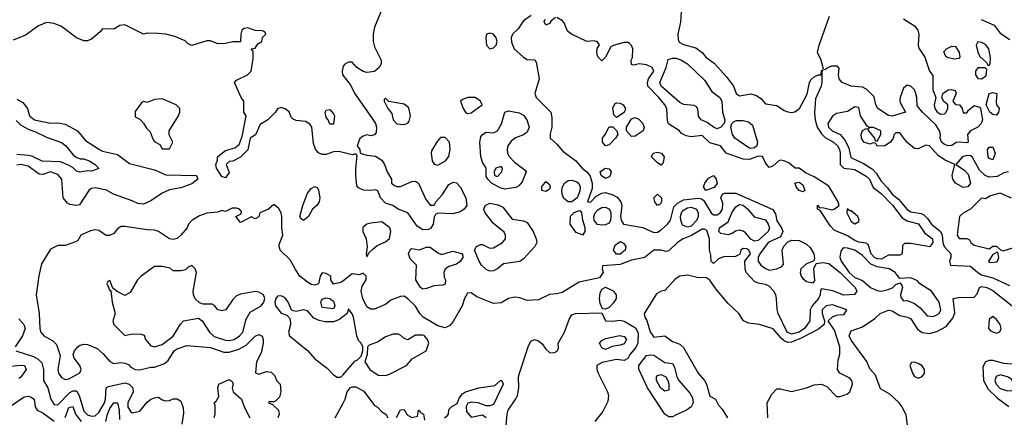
# Model space of a CAD drawing. Header units: inches. Extents: x 2380053 to 2584298, y 380219 to 546618.
# Tile 745 of 788: x 2558265 to 2563552, y 471413 to 473547. Entities that reach past the tile are written whole.
import ezdxf

# ---------------------------------------------------------------- set-up
doc = ezdxf.new("R2010")
doc.units = ezdxf.units.IN
doc.header["$MEASUREMENT"] = 0
doc.layers.add('C5457', color=7, linetype='Continuous')
doc.layers.add('C5467', color=7, linetype='Continuous')

msp = doc.modelspace()

# ---------------------------------------------------------------- linework, layer by layer
at = {"layer": 'C5457', "color": 2}
for points, elevation in [([(2560000, 472833.9), (2559978.9, 472838.9), (2559950, 472837), (2559910, 472822.7), (2559890, 472822.7), (2559870, 472832.3), (2559852.7, 472852.7), (2559842.2, 472882.3), (2559833.3, 472970), (2559824.7, 472984.7), (2559801.2, 473001.2), (2559750, 473005.2), (2559732.9, 473012.9), (2559723.7, 473023.7), (2559712.1, 473052.1), (2559690, 473068.7), (2559670, 473075.3), (2559650, 473068), (2559638, 473050), (2559598, 473010), (2559556, 472984), (2559530.6, 472929.4), (2559502, 472910), (2559490, 472848.7), (2559450, 472809), (2559410, 472788), (2559390, 472786), (2559374, 472770), (2559390, 472726), (2559370, 472698), (2559350, 472706), (2559322, 472750), (2559318, 472770), (2559327.3, 472792.7), (2559328, 472810), (2559370, 472844.7), (2559420.2, 472859.8), (2559444, 472876), (2559460.4, 472919.6), (2559482, 473030), (2559468.7, 473050), (2559469, 473110), (2559455.3, 473130), (2559418, 473210), (2559430, 473222), (2559488.8, 473251.1), (2559508.8, 473271.1), (2559519, 473339), (2559518, 473378), (2559508, 473390), (2559530, 473394), (2559543.1, 473416.9), (2559566, 473430), (2559568.4, 473451.6), (2559586, 473470), (2559582, 473482), (2559567.3, 473487.3), (2559530, 473488.7), (2559490, 473504), (2559470, 473499), (2559458, 473490), (2559452, 473470), (2559451.6, 473428.4), (2559410, 473428.7), (2559370, 473419), (2559330, 473417.2), (2559290, 473433.2), (2559270, 473434), (2559190, 473408.7), (2559170, 473418), (2559152.9, 473432.9), (2559097.5, 473457.5), (2559050, 473469.2), (2559006.4, 473473.6), (2558950, 473474), (2558930, 473468.7), (2558830, 473519), (2558803.5, 473516.5), (2558770, 473495.3), (2558710, 473498), (2558698, 473482), (2558650, 473442), (2558630, 473434), (2558610, 473434), (2558569.5, 473449.5), (2558489.6, 473509.6), (2558450, 473527), (2558410, 473532), (2558365.5, 473514.5), (2558296.1, 473463.9), (2558230, 473437.2)], 26), ([(2560000, 473288.7), (2559996, 473270), (2559998.8, 473250), (2560000, 473248.5)], 26), ([(2558250, 473121), (2558282.5, 473102.5), (2558306.8, 473070), (2558318, 473030), (2558344.7, 473010), (2558430, 472990.7), (2558470, 472993.4), (2558510, 472986.8), (2558576, 472950), (2558619, 472899), (2558694, 472850), (2558710, 472841.3), (2558790, 472823.8), (2558855.1, 472775.1), (2558990, 472740.3), (2559050, 472714.9), (2559210.9, 472710.9), (2559214, 472710), (2559222, 472690), (2559190, 472666.6), (2559130, 472644), (2559070, 472632.7), (2559030, 472615.1), (2558970, 472574.5), (2558930, 472556), (2558899.3, 472559.3), (2558870, 472575.1), (2558769.7, 472609.7), (2558731, 472631), (2558670, 472644.5), (2558650, 472640.9), (2558637.3, 472630), (2558586.8, 472553.2), (2558570, 472549), (2558534.8, 472554.8), (2558521.2, 472561.2), (2558499.3, 472590), (2558491.6, 472690), (2558470, 472716.2), (2558430, 472729.6), (2558390, 472716.2), (2558370, 472717.6), (2558310, 472761.3), (2558270.4, 472769.6), (2558250, 472765.1)], 26), ([(2558246.2, 473006.2), (2558270, 472982), (2558310, 472958.7), (2558350, 472944.9), (2558410, 472915.8), (2558490, 472888), (2558513.4, 472870), (2558550, 472822.8), (2558568.1, 472808.1), (2558590, 472800.7), (2558610, 472800.7), (2558638, 472790), (2558671.3, 472770), (2558690, 472748.7), (2558650, 472734), (2558630, 472735.3), (2558590, 472728.7), (2558570, 472734), (2558551.9, 472751.9), (2558526.6, 472766.6), (2558483.8, 472783.8), (2558386.9, 472786.9), (2558330, 472814), (2558310, 472818.7), (2558250, 472822.6)], 22), ([(2560000, 472143.1), (2559990, 472135.3), (2559950, 472128), (2559935.3, 472150), (2559935.3, 472170), (2559910, 472184), (2559890, 472188.7), (2559878.8, 472170), (2559870, 472128.7), (2559850, 472121.2), (2559830, 472125.2), (2559810, 472137.2), (2559769.2, 472170), (2559745.3, 472205.3), (2559718.4, 472258.4), (2559664.5, 472310), (2559658, 472330), (2559659.3, 472340.7), (2559678, 472390), (2559672.7, 472430), (2559672.7, 472490), (2559669, 472510), (2559655.5, 472535.5), (2559630, 472555.3), (2559602, 472530), (2559554, 472510), (2559550, 472488), (2559530, 472478), (2559510, 472488), (2559450, 472458), (2559426, 472490), (2559455.3, 472504.7), (2559456.4, 472516.4), (2559446, 472530), (2559430, 472535.3), (2559405.4, 472534.6), (2559370, 472518), (2559350, 472522), (2559330, 472514), (2559270, 472508.7), (2559230, 472494), (2559192, 472470), (2559172, 472450), (2559164.7, 472430), (2559131, 472390), (2559110, 472373.2), (2559090, 472367.3), (2559069.6, 472369.7), (2559010, 472409), (2558990, 472417.2), (2558950, 472418), (2558830, 472436), (2558810, 472437.2), (2558790, 472424), (2558770, 472399), (2558748.4, 472388.4), (2558730, 472388), (2558690, 472415.3), (2558670, 472419), (2558646.4, 472413.6), (2558594, 472390), (2558578, 472362), (2558565.4, 472354.6), (2558510, 472335.3), (2558470, 472335.3), (2558430, 472315.3), (2558382.8, 472237.2), (2558367.7, 472172.3), (2558353, 472070), (2558370.6, 471970), (2558373, 471890), (2558379.1, 471870), (2558394.8, 471850), (2558443.5, 471823.5), (2558462.8, 471802.8), (2558483.5, 471743.5), (2558470.7, 471670), (2558474, 471650), (2558490, 471626), (2558510, 471616), (2558530, 471618.8), (2558588.8, 471651.1), (2558595.3, 471670), (2558588.7, 471690), (2558557.2, 471730), (2558552.7, 471750), (2558559.3, 471770), (2558577.2, 471790), (2558590, 471799.1), (2558610, 471804.9), (2558630, 471804), (2558681, 471781), (2558713.2, 471753.2), (2558750, 471711.3), (2558770, 471702), (2558810, 471706.8), (2558830, 471702.8), (2558850, 471696), (2558862.4, 471682.4), (2558884.7, 471670), (2558908.1, 471668.1), (2558970, 471681), (2558990, 471681), (2559039.6, 471700.4), (2559061.7, 471718.3), (2559094.5, 471770), (2559110, 471780.3), (2559162.5, 471797.5), (2559290, 471787), (2559362, 471762), (2559390, 471762), (2559442.2, 471777.7), (2559481.2, 471798.9), (2559530, 471847.3), (2559550, 471857.3), (2559567.3, 471847.3), (2559573, 471830), (2559573, 471810), (2559561.1, 471758.9), (2559537.3, 471710), (2559532, 471652), (2559550, 471644.7), (2559590, 471658.8), (2559614.8, 471654.8), (2559635.3, 471635.3), (2559644.7, 471610), (2559664.7, 471590), (2559667.3, 471550), (2559659.8, 471520.2), (2559639.8, 471500.2), (2559630, 471495.3), (2559603.6, 471496.4), (2559602, 471490), (2559622, 471482), (2559654, 471450), (2559658, 471430), (2559651, 471410)], 30), ([(2560000, 471951.7), (2559982.4, 471937.6), (2559950, 471925.3), (2559905.6, 471925.6), (2559872.9, 471932.9), (2559845.4, 471945.4), (2559810, 471984), (2559790, 471989), (2559750, 471980.9), (2559726, 471986), (2559706, 472030), (2559690, 472053.2), (2559670, 472064), (2559650, 472062), (2559641, 472050), (2559636, 472030), (2559638.8, 472010), (2559670, 471971), (2559699.9, 471959.9), (2559710.7, 471950.7), (2559716.7, 471936.7), (2559719.1, 471910), (2559708, 471870), (2559714.8, 471850), (2559810, 471771.3), (2559850, 471726.8), (2559915.8, 471675.8), (2559950, 471640.7), (2559970, 471628), (2559990, 471628.2), (2560000, 471639.6)], 34), ([(2558260.8, 471940.8), (2558288, 471910), (2558294.4, 471890), (2558280.3, 471850), (2558241, 471790)], 26), ([(2558244.7, 471770), (2558338.7, 471738.7), (2558365.3, 471725.3), (2558384.7, 471704.7), (2558394, 471670), (2558392.7, 471610), (2558415.8, 471570), (2558432.7, 471510), (2558450, 471480.7), (2558470, 471479.1), (2558533.9, 471546.1), (2558550, 471554.6), (2558570, 471554), (2558584.9, 471530), (2558610, 471445.5), (2558630, 471424.9), (2558650, 471419.5), (2558670, 471420.3), (2558690, 471438.4), (2558720.4, 471490), (2558726.9, 471510), (2558730, 471570.8), (2558741.7, 471578.3), (2558830, 471597.4), (2558853.4, 471590), (2558872.4, 471570), (2558874.9, 471550), (2558846, 471490), (2558846.5, 471466.5), (2558861.7, 471441.7), (2558870, 471436.3), (2558910, 471444.9), (2558950, 471494), (2558970, 471510.6), (2558990, 471517.3), (2559010, 471521), (2559030, 471506), (2559050, 471501), (2559070, 471502.8), (2559090, 471512), (2559110, 471512), (2559130, 471498.8), (2559143.6, 471463.6), (2559144.8, 471435.2), (2559136.3, 471376.3)], 26), ([(2558170, 471682), (2558270, 471691.8), (2558291, 471690), (2558300.7, 471670), (2558271.4, 471628.6), (2558259.9, 471620.1)], 22), ([(2559309.1, 471410.9), (2559315.3, 471430), (2559315.3, 471475.3), (2559309, 471490), (2559320.4, 471499.6), (2559335.3, 471524.7), (2559328.7, 471570), (2559335.3, 471590), (2559390, 471614.8), (2559405.4, 471605.4), (2559411, 471590), (2559406, 471570), (2559411, 471550), (2559456.3, 471510), (2559470.8, 471469.2), (2559500.5, 471410)], 26), ([(2558210, 471468.2), (2558290, 471521.6), (2558310, 471525.5), (2558323, 471523), (2558342.8, 471510), (2558348.4, 471468.4), (2558358.8, 471450), (2558390, 471436.4), (2558450, 471392.2)], 22), ([(2558510, 471410.7), (2558530, 471466), (2558550, 471470.7), (2558564.9, 471430), (2558595.3, 471390)], 22), ([(2558727.3, 471390), (2558736.4, 471430), (2558750, 471459.3), (2558770, 471490.7), (2558790, 471491), (2558799, 471450), (2558801.1, 471401.1)], 22), ([(2559959, 471410), (2560000, 471485.6)], 30)]:
    msp.add_lwpolyline(points, dxfattribs=dict(at, elevation=elevation))
for points, elevation in [([(2559030, 473122), (2558990, 473118), (2558950, 473102), (2558930, 473108), (2558919.6, 473100.4), (2558886, 473054), (2558886, 473026), (2558910, 473012), (2558930, 472992), (2558945.4, 472965.4), (2558965.4, 472945.4), (2558982, 472902), (2558991.2, 472891.1), (2559016.9, 472876.9), (2559030, 472854), (2559070, 472854), (2559088, 472890), (2559068.7, 472928.7), (2559068.7, 472950), (2559118, 473030), (2559126, 473050), (2559126, 473070), (2559106, 473090)], 30), ([(2559930, 472986), (2559922, 473010), (2559910, 473022), (2559906, 473050), (2559910, 473062), (2559930, 473064.7), (2559950, 473042), (2559954.8, 473030), (2559950, 472986)], 22), ([(2559790, 472469.4), (2559777.2, 472477.2), (2559769.5, 472490), (2559786, 472550), (2559810, 472614.8), (2559830, 472640.7), (2559850.6, 472650.6), (2559863.5, 472643.5), (2559870, 472632), (2559877.1, 472590), (2559873, 472570), (2559860.7, 472550), (2559837.3, 472530), (2559816.3, 472490)], 26), ([(2559190, 472228), (2559170, 472218), (2559156, 472204), (2559130, 472198), (2559090, 472198), (2559072.9, 472212.9), (2559030, 472222), (2558990, 472222), (2558918, 472170), (2558898, 472150), (2558858, 472082), (2558830, 472066), (2558788.4, 472088.4), (2558766, 472106), (2558750, 472146), (2558738, 472142), (2558734, 472130), (2558750, 472094), (2558754, 472094), (2558761, 472030), (2558778, 471970), (2558766, 471930), (2558771.3, 471910), (2558830, 471852), (2558870, 471861), (2558918, 471858), (2558934, 471854), (2558941, 471830), (2558970, 471796), (2558990, 471791), (2559030, 471802.8), (2559090, 471847.7), (2559128, 471912), (2559145.2, 471930), (2559225.4, 471945.4), (2559244.7, 471930), (2559284, 471870), (2559310, 471846), (2559370, 471826.7), (2559390, 471824.4), (2559417.2, 471830), (2559446, 471850), (2559463.7, 471870), (2559481.3, 471938.7), (2559502.5, 471977.5), (2559562, 472010), (2559575.3, 472030), (2559582, 472050), (2559574, 472070), (2559550, 472084), (2559530, 472088.7), (2559450, 472074), (2559430, 472064), (2559410, 472044), (2559372, 471990), (2559350, 471984), (2559329.4, 471989.4), (2559312.1, 472012.1), (2559299.5, 472019.5), (2559250, 472020.7), (2559230, 472027), (2559207.9, 472047.9), (2559198, 472070), (2559196, 472090), (2559214, 472190), (2559208, 472210)], 34), ([(2559950, 471994), (2559890, 472001.2), (2559882, 472030), (2559890, 472046), (2559910, 472053.4), (2559930, 472050.7), (2559950, 472036), (2559958, 472010)], 30)]:
    msp.add_lwpolyline(points, close=True, dxfattribs=dict(at, elevation=elevation))
at = {"layer": 'C5467', "color": 2}
for points, elevation in [([(2560210, 473602), (2560170, 473506), (2560164, 473470), (2560164, 473430), (2560170, 473402), (2560206, 473330), (2560206, 473310), (2560196, 473290), (2560170, 473269.2), (2560130, 473263.7), (2560109.5, 473269.5), (2560075.3, 473290), (2560050, 473318), (2560030, 473318), (2560011.2, 473308.9), (2560002, 473298), (2560000, 473288.7)], 26), ([(2561012, 473570), (2560970, 473541.2), (2560942.5, 473497.5), (2560911.3, 473470), (2560904.7, 473450), (2560906.4, 473426.4), (2560921, 473390), (2560970, 473344.9), (2560990, 473334), (2561030.7, 473330.7), (2561038, 473318), (2561054, 473230), (2561031, 473150), (2561038, 473130), (2561117.3, 473050), (2561122.5, 473022.5), (2561122.8, 472970), (2561114, 472934), (2561114, 472910), (2561150, 472878), (2561180.9, 472840.9), (2561251, 472790), (2561286, 472750), (2561310.7, 472730.7), (2561327.5, 472707.5), (2561338.8, 472670), (2561339.8, 472640.2), (2561314, 472570), (2561330, 472567.7), (2561360.5, 472599.5), (2561390, 472616.3), (2561410, 472619.1), (2561450, 472606.4), (2561473.3, 472593.3), (2561493, 472570), (2561498.4, 472550), (2561490.4, 472490), (2561494.4, 472470), (2561508, 472450), (2561611.8, 472431.8), (2561670, 472404), (2561690, 472406.8), (2561710, 472419.1), (2561742.9, 472450), (2561758.7, 472470), (2561778, 472542), (2561798, 472562), (2561830, 472579.3), (2561908.7, 472588.7), (2561925.5, 472585.5), (2561937.4, 472577.4), (2561978, 472510), (2561990, 472499.3), (2562010, 472499.3), (2562026, 472510), (2562038.4, 472530), (2562041.2, 472561.2), (2562029, 472590), (2562038, 472610), (2562050, 472616), (2562110, 472616.5), (2562308.7, 472528.7), (2562323.9, 472503.9), (2562330, 472467.3), (2562355.5, 472430), (2562362.4, 472410), (2562350, 472380.9), (2562284.4, 472350), (2562238.8, 472290), (2562230.7, 472270), (2562230.7, 472250), (2562244, 472230), (2562270, 472210.5), (2562290, 472202.4), (2562330, 472208.7), (2562357.4, 472222.6), (2562366.8, 472233.2), (2562359.7, 472310), (2562368.2, 472331.8), (2562386.9, 472353.1), (2562410, 472364.2), (2562450, 472361.8), (2562490, 472341.8), (2562510, 472324.6), (2562529.1, 472290), (2562533, 472267), (2562528.3, 472251.7), (2562490, 472236.9), (2562459.5, 472210), (2562455.6, 472190), (2562460.8, 472170), (2562470, 472157), (2562490, 472142.3), (2562525.2, 472134.8), (2562534.2, 472145.8), (2562529.6, 472210.4), (2562541.5, 472238.5), (2562577.4, 472242.6), (2562610, 472238.5), (2562670.1, 472190.1), (2562750.4, 472110), (2562759.3, 472090), (2562748.1, 472071.9), (2562690, 472068.6), (2562631, 472091), (2562570, 472102), (2562564.5, 472095.5), (2562563.8, 472070), (2562554, 472050), (2562519.6, 472010), (2562508.7, 471990), (2562508.4, 471930), (2562479.5, 471890), (2562450, 471869), (2562410, 471859.1), (2562386.3, 471870), (2562338, 471970), (2562331.9, 471991.9), (2562329.5, 472050.5), (2562325.6, 472070), (2562315.1, 472090), (2562290, 472116.3), (2562270, 472126), (2562230, 472133.3), (2562210, 472141.6), (2562165.1, 472190), (2562159.6, 472210), (2562159, 472250), (2562189, 472290), (2562179.3, 472310), (2562170, 472316.2), (2562150, 472319), (2562138, 472310), (2562131.2, 472288.9), (2562119.8, 472280.2), (2562105.4, 472274.6), (2562050, 472275.3), (2562016.9, 472263.1), (2561990, 472238), (2561978, 472250), (2561976.4, 472283.6), (2561969.3, 472310.7), (2561969.4, 472370), (2561954.7, 472414.8), (2561942, 472422), (2561930, 472422.9), (2561872.2, 472387.8), (2561827.7, 472370), (2561796.3, 472350), (2561750, 472306), (2561736.9, 472303.1), (2561709.3, 472309.3), (2561670.8, 472309.2), (2561626.2, 472273.8), (2561612.3, 472267.7), (2561550, 472255.4), (2561490, 472233), (2561394, 472226), (2561392, 472210), (2561398, 472190), (2561378, 472162), (2561270, 472137.7), (2561177, 472083), (2561150, 472075.1), (2561109, 472071), (2561050, 472043.5), (2560990, 472039.1), (2560950, 472053.6), (2560923.4, 472056.6), (2560890.4, 472049.6), (2560850, 472027), (2560810, 472022.9), (2560719.1, 472059.1), (2560690, 472081.2), (2560670, 472079), (2560654, 472050), (2560641.6, 472010), (2560593.5, 471926.5), (2560575.1, 471904.9), (2560550, 471892), (2560510, 471904.2), (2560432.3, 471950), (2560414, 471970), (2560389.7, 472009.7), (2560350, 472049.2), (2560330, 472062.7), (2560310, 472060.9), (2560258, 472042), (2560230, 472017.2), (2560170, 471992.7), (2560150, 471992.7), (2560130, 472006), (2560107.6, 472050), (2560099, 472090), (2560104, 472116), (2560126, 472150), (2560126, 472170), (2560110, 472186), (2560090, 472178), (2560050, 472182), (2560000, 472143.1)], 30), ([(2561142, 473558), (2561119.6, 473540.4), (2561110, 473526), (2561090, 473518), (2561082, 473538), (2561086, 473550)], 30), ([(2561816.3, 473590), (2561812.8, 473532.8), (2561799.3, 473470), (2561800.5, 473440.5), (2561806, 473426), (2561830, 473413.4), (2561895.2, 473395.2), (2561930, 473371), (2561950, 473346), (2561993.4, 473313.4), (2562059.9, 473239.9), (2562097.3, 473190), (2562111.3, 473150), (2562130, 473138.8), (2562190, 473148), (2562220.7, 473140.7), (2562244.1, 473124.1), (2562270, 473094.8), (2562330, 473086), (2562370, 473059.5), (2562390, 473052.2), (2562410, 473048.4), (2562427.7, 473052.3), (2562452.7, 473070), (2562493.2, 473146.8), (2562506, 473210), (2562514.2, 473225.8), (2562530, 473240.7), (2562551.6, 473251.6), (2562568.4, 473251.6), (2562570, 473274), (2562578, 473278), (2562571.6, 473268.4), (2562572.7, 473210), (2562568, 473190), (2562537.3, 473122.7), (2562532.3, 473047.7), (2562535.6, 473010), (2562546.3, 472970), (2562570, 472933.4), (2562590, 472915.2), (2562635.3, 472890), (2562656.9, 472870), (2562666.9, 472850), (2562670.2, 472830), (2562670.4, 472770), (2562690, 472750.4), (2562750, 472742.4), (2562810, 472707.4), (2562827.4, 472690), (2562846.9, 472646.9), (2562890, 472614), (2562952.1, 472552.1), (2563003.2, 472483.2), (2563030, 472467.7), (2563091, 472451), (2563122.8, 472402.8), (2563165.5, 472370), (2563168.2, 472350), (2563152.2, 472327.8), (2563050, 472346), (2563015.3, 472344.7), (2563005.8, 472334.2), (2563002.8, 472290), (2562990, 472282), (2562930, 472282.9), (2562890, 472261.7), (2562870, 472262.7), (2562854.5, 472270), (2562837.4, 472290), (2562820.4, 472340.4), (2562807.7, 472347.7), (2562770, 472353.1), (2562750, 472361.4), (2562710, 472387.3), (2562637.6, 472417.6), (2562617.8, 472437.8), (2562563.2, 472523.2), (2562549.4, 472530), (2562549.3, 472550.7), (2562558, 472538), (2562583.2, 472536.8), (2562626, 472526), (2562639, 472530), (2562665.2, 472550), (2562659.5, 472570), (2562610, 472652.6), (2562530, 472703), (2562484.2, 472724.2), (2562450, 472749.4), (2562429.6, 472749.6), (2562397.2, 472777.3), (2562370, 472789.6), (2562350, 472793.3), (2562341, 472790), (2562310, 472762.7), (2562290, 472753.2), (2562270, 472779), (2562252.9, 472812.9), (2562230, 472814), (2562182.8, 472797.2), (2562150, 472797.6), (2562058, 472830), (2562028.8, 472868.9), (2561970, 472885.2), (2561930, 472925.2), (2561870, 472918), (2561843.2, 472923.2), (2561817.2, 472937.2), (2561808, 472950), (2561748.7, 472988.7), (2561744, 473004), (2561740.5, 473070), (2561730, 473089.3), (2561697.6, 473130), (2561638.4, 473190), (2561635.6, 473210), (2561642, 473230), (2561669.3, 473270), (2561661.2, 473290), (2561630, 473304.5), (2561590.8, 473309.2), (2561563.1, 473303.1), (2561550, 473306), (2561548.7, 473328.7), (2561555.5, 473344.5), (2561558, 473390), (2561550, 473408.7), (2561538.6, 473418.6), (2561530, 473424), (2561510, 473424), (2561451.2, 473408.9), (2561439.6, 473400.4), (2561410, 473346), (2561390, 473326), (2561370, 473348), (2561364, 473370), (2561365.2, 473394.8), (2561378, 473410), (2561368.4, 473428.4), (2561350, 473434), (2561310, 473429.2), (2561228, 473470), (2561206, 473486), (2561189.1, 473529.1), (2561180.2, 473540.2), (2561150, 473558)], 30), ([(2563010.7, 473550.7), (2563070, 473514), (2563088, 473490), (2563092, 473470), (2563088.6, 473410), (2563093.4, 473393.4), (2563125.5, 473345.5), (2563150, 473271), (2563168, 473248), (2563168.2, 473170), (2563184, 473130), (2563175.5, 473090), (2563179.3, 473070), (2563190, 473054), (2563210, 473040.5), (2563230, 473042), (2563239.3, 473050), (2563249.3, 473070), (2563249.2, 473089.2), (2563225.2, 473110), (2563217.2, 473130), (2563221.2, 473150), (2563249.7, 473170.3), (2563268.1, 473171.8), (2563287.1, 473167.1), (2563293, 473150), (2563276, 473110), (2563290, 473091.3), (2563312, 473090), (2563324.7, 473070), (2563330, 473046), (2563350, 473046), (2563359, 473061), (2563390, 473086.8), (2563418, 473078), (2563424.7, 473070), (2563434, 473010), (2563427.7, 472990), (2563410.3, 472969.7), (2563370.4, 472949.6), (2563354.8, 472930), (2563358, 472890), (2563350, 472885.2), (2563310, 472889.5), (2563293, 472887), (2563270, 472872.3), (2563250, 472869.7), (2563230, 472876.2), (2563214.5, 472890), (2563207.6, 472910), (2563209.5, 472930), (2563204.5, 472950), (2563183.3, 472983.3), (2563111.8, 473050), (2563084.7, 473084.7), (2563082.4, 473130), (2563075.8, 473155.8), (2563069.6, 473169.6), (2563050, 473189.3), (2563030, 473195.1), (2563010, 473179.3), (2562992.4, 473130), (2562990.4, 473110), (2562995.6, 473095.6), (2563022, 473050), (2562950, 473029.5), (2562930, 473032), (2562872.3, 473070), (2562861.6, 473090), (2562852.4, 473132.4), (2562812.9, 473172.9), (2562790, 473184.7), (2562730, 473189.6), (2562682, 473210), (2562665.6, 473230), (2562661.6, 473250), (2562665.6, 473285.6), (2562657, 473297), (2562623.4, 473296.6), (2562595.3, 473284.7), (2562590, 473278), (2562580.4, 473280.4), (2562569.2, 473330), (2562549.3, 473370.7), (2562557.2, 473410), (2562614, 473566)], 30), ([(2563427.8, 473547.7), (2563497.1, 473517.1), (2563530, 473474.9), (2563580.9, 473440.9)], 34), ([(2560000, 473248.5), (2560038.8, 473198.8), (2560066.9, 473146.9), (2560157.3, 473017.3), (2560174.8, 472990), (2560181, 472970), (2560178.8, 472941.2), (2560170, 472928), (2560150, 472924), (2560130, 472928.7), (2560110, 472922), (2560091.2, 472908.9), (2560078, 472870), (2560091.3, 472850), (2560094, 472830), (2560130, 472818.8), (2560174.8, 472814.8), (2560210, 472792), (2560224.7, 472770), (2560238, 472730), (2560262, 472690), (2560262, 472670), (2560276.9, 472656.9), (2560290, 472651.3), (2560310, 472651), (2560370, 472679.1), (2560390, 472680.7), (2560406, 472670), (2560444.7, 472584.7), (2560470, 472551.3), (2560490, 472552), (2560499, 472570), (2560533, 472607), (2560570, 472662.8), (2560594.4, 472674.4), (2560610, 472671), (2560630.4, 472650.4), (2560661, 472590), (2560666, 472550), (2560651, 472530), (2560630, 472516), (2560610, 472509.3), (2560590, 472505.2), (2560511.2, 472508.9), (2560498, 472502), (2560490, 472486), (2560484.9, 472450), (2560472.4, 472427.6), (2560459.9, 472420.1), (2560430, 472419.6), (2560399.2, 472439.2), (2560350, 472509.2), (2560298, 472530), (2560269.3, 472549.3), (2560230, 472561.2), (2560202.7, 472590), (2560189, 472629), (2560174, 472634), (2560150.5, 472629.5), (2560111.7, 472631.7), (2560083.6, 472643.6), (2560075.5, 472655.5), (2560069.3, 472710.7), (2560069.2, 472750), (2560078, 472818), (2560070, 472826), (2560050, 472822), (2560000, 472833.9)], 26), ([(2563574, 472730), (2563550, 472724.5), (2563514.2, 472705.8), (2563470, 472701), (2563449.8, 472709.8), (2563419.1, 472739.1), (2563379.5, 472810), (2563370, 472816.3), (2563350, 472818), (2563326.8, 472810), (2563292, 472770), (2563338.3, 472738.3), (2563357.6, 472717.6), (2563370.4, 472670), (2563356, 472650), (2563330, 472646), (2563289.2, 472670), (2563275.1, 472690), (2563272.3, 472710), (2563286, 472770), (2563230, 472795.3), (2563197.2, 472817.2), (2563150, 472869.2), (2563130, 472872.7), (2563090, 472853.2), (2563070, 472856), (2563029.3, 472890), (2562990, 472939), (2562970, 472939), (2562961, 472930), (2562954.8, 472910), (2562941, 472890), (2562910, 472869.3), (2562870, 472868), (2562862, 472882), (2562850, 472886), (2562830, 472879), (2562798, 472890), (2562785.2, 472910), (2562784, 472930), (2562790, 472952), (2562810, 472962), (2562819.6, 472959.6), (2562822, 472950), (2562854, 472910), (2562858, 472898), (2562870, 472894), (2562888.7, 472930), (2562888.7, 472950), (2562850, 472968.7), (2562832, 472968), (2562822, 472962), (2562826, 472970), (2562815.3, 472975.3), (2562779, 473030), (2562770, 473075.3), (2562750, 473079), (2562710, 473054), (2562650, 473044), (2562630, 473028.7), (2562604.9, 472990), (2562608, 472970), (2562626.8, 472950), (2562670, 472931), (2562697.6, 472897.6), (2562716.4, 472856.4), (2562727.7, 472807.7), (2562795.1, 472775.1), (2562844.2, 472744.2), (2562863.1, 472723.1), (2562890, 472680.7), (2562925.1, 472645.1), (2562950, 472610.6), (2562984.2, 472584.2), (2563030, 472528), (2563050, 472515.5), (2563106, 472506), (2563119.6, 472499.6), (2563139.9, 472479.9), (2563160.5, 472450), (2563210, 472410.5), (2563218.5, 472390), (2563222, 472350), (2563228.8, 472330), (2563265.3, 472290), (2563264.4, 472270), (2563257.3, 472250), (2563262, 472230), (2563370, 472223.8), (2563409.3, 472189.3), (2563430, 472177.4), (2563490, 472160.3), (2563579.9, 472119.9)], 34), ([(2563590, 472589.3), (2563530, 472615.1), (2563478, 472602), (2563450, 472586), (2563430, 472588), (2563370.7, 472529.3), (2563332, 472510), (2563311.3, 472490), (2563298, 472390), (2563310, 472372), (2563350, 472372), (2563364.7, 472364.7), (2563371.3, 472350), (2563390, 472336), (2563470, 472316), (2563490, 472331.3), (2563510, 472331.3), (2563531, 472311), (2563545.4, 472305.4), (2563597.2, 472322.8)], 38), ([(2562282, 471410), (2562279, 471490), (2562303.2, 471536.8), (2562330, 471564.7), (2562350, 471566), (2562410, 471551), (2562490, 471570.8), (2562530, 471587.3), (2562570, 471591.3), (2562598, 471578), (2562650, 471524.7), (2562670, 471524.7), (2562710, 471538), (2562722, 471550), (2562737.2, 471590), (2562734, 471610), (2562722, 471622), (2562669, 471649), (2562655.3, 471670), (2562660.2, 471719.8), (2562668.8, 471751.1), (2562669.2, 471790), (2562640.2, 471880.2), (2562606, 471930), (2562630, 471951), (2562650, 471961), (2562670, 471964.7), (2562690, 471962), (2562706, 471990), (2562630, 472017), (2562596, 472010), (2562574, 471990), (2562573.4, 471970), (2562586, 471930), (2562584.7, 471910), (2562553.8, 471886.2), (2562461.9, 471838.1), (2562410, 471815.6), (2562390, 471814.8), (2562370, 471823), (2562355.3, 471835.3), (2562310, 471887.3), (2562238, 471910), (2562178, 471918), (2562151.1, 471931.1), (2562127.3, 471970), (2562070, 472023.7), (2562002.2, 472102.3), (2561970, 472149.2), (2561950, 472163.7), (2561910, 472160.9), (2561850, 472175.1), (2561810, 472169.3), (2561785.3, 472154.7), (2561730, 472094), (2561710, 472089), (2561684.9, 472075.1), (2561618, 471970), (2561621, 471950), (2561632.7, 471932.7), (2561650.5, 471870.5), (2561670, 471842.8), (2561730, 471850.6), (2561770, 471819.1), (2561810, 471804.9), (2561830, 471787.3), (2561907.3, 471650), (2561941.6, 471610), (2561953, 471590), (2561970, 471526), (2562002, 471510), (2562018, 471478), (2562036.7, 471456.7), (2562066, 471410)], 34), ([(2563031.8, 471370), (2563025.4, 471425.4), (2563000.9, 471470), (2562986.6, 471490), (2562936.9, 471536.9), (2562886.2, 471566.2), (2562859.3, 471639.3), (2562830, 471673.2), (2562812.8, 471712.8), (2562730, 471826.6), (2562719.6, 471850), (2562730, 471876.3), (2562790, 471897.3), (2562857.2, 471942.8), (2562886, 471970), (2562930, 471988.2), (2562950, 471983.8), (2562990, 471959.3), (2563032, 471950), (2563050, 471941), (2563085.5, 471885.5), (2563110, 471867.3), (2563150, 471863), (2563190, 471872.7), (2563239.6, 471900.4), (2563274.9, 471945.1), (2563285.8, 471974.2), (2563278, 472050), (2563303.7, 472056.3), (2563390, 472058), (2563405.2, 472074.8), (2563419, 472110), (2563430, 472115.5), (2563458, 472110), (2563490, 472092.7), (2563594, 472010)], 30), ([(2560000, 471639.6), (2560065.6, 471714.4), (2560079, 471721), (2560099, 471741), (2560108, 471770), (2560108, 471790), (2560098, 471810), (2560084.5, 471824.5), (2560075.1, 471850), (2560057.2, 471950), (2560050, 471968), (2560030, 471995.3), (2560022.8, 471970), (2560000, 471951.7)], 34), ([(2560877.2, 471370), (2560882, 471430), (2560888.7, 471450), (2560930, 471512), (2560937.2, 471530), (2560945.2, 471570), (2560944, 471630), (2560950, 471654), (2560995.1, 471790), (2561010, 471821), (2561030, 471830.7), (2561050, 471822.8), (2561070, 471806.8), (2561090, 471778.8), (2561110, 471761), (2561130, 471758.8), (2561150, 471766), (2561158, 471782), (2561157.2, 471810), (2561189.7, 471870.3), (2561217.7, 471942.3), (2561230, 471962.8), (2561249.6, 471970.4), (2561390, 471974), (2561411, 471931), (2561448, 471928), (2561490, 471934), (2561510, 471928.2), (2561572.1, 471892.1), (2561586.3, 471866.3), (2561584.2, 471810), (2561573.5, 471786.5), (2561542, 471750), (2561530, 471728.7), (2561510, 471717.2), (2561470, 471722.9), (2561393.4, 471706.6), (2561364.7, 471690), (2561364.7, 471670), (2561371, 471650), (2561421.6, 471550), (2561426.4, 471530), (2561423.4, 471496.6), (2561396.2, 471443.8), (2561354, 471390)], 30), ([(2563615.1, 471695.1), (2563550, 471702), (2563490, 471718), (2563470, 471718), (2563451.3, 471710), (2563436.3, 471683.7), (2563440.4, 471610), (2563464.4, 471564.4), (2563515.5, 471515.5), (2563576, 471470)], 30), ([(2560546, 471410), (2560560.4, 471419.6), (2560568, 471430), (2560570, 471454), (2560586, 471470), (2560614, 471486), (2560624.7, 471515.3), (2560642, 471538), (2560658, 471550), (2560730.7, 471570.7), (2560816.4, 471583.6), (2560846, 471610), (2560854, 471610), (2560862, 471590), (2560810, 471482), (2560790, 471474), (2560770, 471474), (2560726, 471490), (2560690, 471494), (2560671.3, 471488.7), (2560662, 471470), (2560663.6, 471443.6), (2560690, 471414), (2560750, 471426), (2560770, 471412)], 30), ([(2560000, 471485.6), (2560013.2, 471510), (2560023.7, 471550), (2560039, 471570), (2560050, 471576.3), (2560070, 471576.3), (2560113.7, 471553.7), (2560170, 471476), (2560186.4, 471466.4), (2560210, 471442), (2560232, 471430), (2560242, 471410)], 30), ([(2560288.4, 471411.6), (2560310, 471452), (2560330, 471454), (2560345.4, 471425.4), (2560370, 471412), (2560402, 471418), (2560406, 471450), (2560410, 471451.3), (2560418, 471438), (2560434, 471430), (2560438, 471398)], 30)]:
    msp.add_lwpolyline(points, dxfattribs=dict(at, elevation=elevation))
for points, elevation in [([(2560790, 473474), (2560771.3, 473468.7), (2560767.3, 473450), (2560771, 473410), (2560790, 473391), (2560810, 473396), (2560824, 473410), (2560829, 473430), (2560824, 473450), (2560810, 473468.7)], 30), ([(2563284.5, 473335.5), (2563250, 473342.9), (2563237.2, 473350), (2563226.3, 473373.7), (2563242, 473390), (2563270, 473404), (2563290, 473402.8), (2563310, 473371.3), (2563313, 473347), (2563310, 473338)], 30), ([(2563410, 473428), (2563401, 473410), (2563410, 473372), (2563421, 473350), (2563456.9, 473316.9), (2563463.6, 473303.6), (2563470, 473302), (2563475.3, 473310), (2563477.5, 473342.5), (2563469.2, 473390), (2563450, 473413.2), (2563430, 473424)], 34), ([(2562010, 472960.7), (2561990, 472969.6), (2561955.6, 472995.6), (2561924, 473010), (2561909.5, 473029.5), (2561906.6, 473066.6), (2561898.9, 473078.9), (2561886.3, 473086.3), (2561831.8, 473091.8), (2561810, 473102.7), (2561709.7, 473190), (2561702, 473210), (2561735.6, 473290), (2561746.6, 473333.4), (2561770, 473340.5), (2561790, 473340.4), (2561818.8, 473330), (2561850.3, 473310.3), (2561941.8, 473221.8), (2561981.4, 473161.4), (2562024, 473130), (2562034.4, 473110), (2562038, 473050), (2562051, 473010), (2562047.7, 472990), (2562030, 472969.5)], 26), ([(2563449, 473289), (2563410, 473289), (2563397.3, 473270), (2563396.3, 473250), (2563410, 473230.8), (2563430, 473228.5), (2563454.7, 473245.3), (2563458.6, 473278.6)], 34), ([(2563510, 473034), (2563490, 473037.2), (2563474, 473050), (2563454, 473090), (2563470, 473150.5), (2563490, 473155.5), (2563511.3, 473150), (2563507.5, 473107.5), (2563510.7, 473090), (2563524, 473070), (2563520.7, 473050)], 30), ([(2560230, 473126), (2560222, 473118), (2560222, 473110), (2560241, 473070), (2560263.5, 473043.5), (2560271, 473010), (2560290, 472987.3), (2560330, 472984.7), (2560348.8, 472991.1), (2560357.2, 473002.8), (2560364, 473030), (2560354.2, 473074.2), (2560330, 473094), (2560247.3, 473107.3)], 30), ([(2560710, 473129), (2560671.2, 473128.9), (2560642, 473118), (2560632, 473110), (2560646, 473070), (2560658, 473050), (2560670, 473042.8), (2560690, 473047.3), (2560748.7, 473090), (2560739, 473110)], 30), ([(2561470, 473022), (2561455.3, 473035.3), (2561450, 473074), (2561462.7, 473097.3), (2561470, 473101), (2561490, 473098.8), (2561504.7, 473090), (2561518, 473070), (2561516.9, 473063.1), (2561511, 473049)], 30), ([(2560870, 472638), (2560844.8, 472644.8), (2560798, 472670), (2560778, 472690), (2560770, 472706), (2560769, 472750), (2560750, 472782), (2560741.6, 472810), (2560735.1, 472890), (2560741.5, 472918.5), (2560750, 472931), (2560770, 472942.8), (2560810, 472938.8), (2560830, 472950.8), (2560851.3, 472988.7), (2560870, 473051), (2560890, 473057.3), (2560946.6, 473046.6), (2560970, 473034), (2560988.7, 473008.7), (2561001.3, 472970), (2560990, 472942.9), (2560970, 472928), (2560927.5, 472912.5), (2560904.9, 472895.1), (2560886, 472870), (2560882, 472850), (2560884, 472830), (2560892.8, 472812.8), (2560921.6, 472781.6), (2560978.8, 472738.8), (2560984.7, 472730), (2560963.8, 472676.2), (2560945.8, 472654.2), (2560930, 472646.6)], 26), ([(2561550, 472919), (2561524, 472950), (2561524, 472970), (2561550, 473014), (2561570, 473022), (2561590, 473012), (2561610, 472991.3), (2561618, 472970), (2561612, 472950), (2561570, 472921.2)], 30), ([(2562190, 472855.6), (2562179.7, 472859.7), (2562105.6, 472910), (2562093, 472930), (2562083.7, 472970), (2562088.7, 472990), (2562099.3, 473000.7), (2562114.2, 473005.8), (2562150, 473004.9), (2562177.7, 472997.7), (2562200.4, 472980.4), (2562226.4, 472890), (2562223.8, 472870), (2562210, 472859.7)], 26), ([(2561410, 472869.3), (2561394, 472890), (2561394, 472910), (2561409.4, 472930.6), (2561430, 472972), (2561450, 472972), (2561471.3, 472950), (2561476, 472930), (2561464.7, 472910), (2561430, 472875.3)], 30), ([(2560524.7, 472915.3), (2560506.4, 472893.6), (2560476.8, 472843.2), (2560474, 472830), (2560480.7, 472790), (2560490, 472771.3), (2560510, 472766.8), (2560551.3, 472788.7), (2560570, 472812), (2560577, 472850), (2560572.3, 472890), (2560550, 472914)], 30), ([(2561710, 472766), (2561690, 472778), (2561658, 472810), (2561666, 472830), (2561690, 472836), (2561711.3, 472830), (2561724.7, 472810), (2561719.6, 472780.4)], 30), ([(2563490, 472795.3), (2563470, 472802), (2563465.2, 472810), (2563462, 472850), (2563470, 472862), (2563490, 472862), (2563499.8, 472839.8), (2563502.8, 472830)], 30), ([(2560850, 472758), (2560822, 472750), (2560812, 472730), (2560814, 472710), (2560830, 472704.7), (2560854, 472730), (2560858, 472750)], 26), ([(2561410, 472694), (2561388, 472710), (2561382, 472730), (2561409.4, 472750.6), (2561430, 472746), (2561440.7, 472730), (2561436.3, 472710), (2561430, 472702.7)], 30), ([(2561950, 472629.2), (2561937.2, 472650), (2561944, 472670), (2561963.7, 472696.3), (2561990, 472711), (2562004, 472690), (2562010, 472668), (2561994, 472646)], 30), ([(2561090, 472624), (2561068.7, 472630), (2561068.7, 472650), (2561090, 472678), (2561110, 472662), (2561113.4, 472650), (2561110, 472638)], 26), ([(2561230, 472569.8), (2561209.8, 472569.8), (2561186.5, 472586.5), (2561177.7, 472610), (2561176.9, 472630), (2561180.5, 472650), (2561190.9, 472669.1), (2561210, 472683.1), (2561230, 472685.7), (2561256.9, 472676.9), (2561266.9, 472666.9), (2561273.8, 472650), (2561272.9, 472627.2), (2561258.3, 472590)], 26), ([(2562470, 472622.9), (2562449.8, 472629.8), (2562435.1, 472650), (2562429.2, 472669.2), (2562426, 472670), (2562450, 472674.9), (2562470, 472660.7), (2562480.7, 472630)], 30), ([(2561690, 472549), (2561675.3, 472570), (2561669.4, 472590), (2561690, 472611), (2561710.7, 472590.7), (2561711.3, 472570), (2561703.6, 472556.4)], 30), ([(2560790, 472197), (2560770, 472205.1), (2560745.1, 472230), (2560732.7, 472250), (2560708, 472310), (2560718, 472330), (2560740.2, 472339.8), (2560750, 472341), (2560790, 472321), (2560810, 472322.8), (2560858, 472350), (2560874, 472370), (2560874, 472390), (2560865.6, 472405.6), (2560810, 472452.7), (2560763.7, 472510), (2560757.2, 472530), (2560764, 472550), (2560790, 472562.8), (2560833.7, 472553.7), (2560859.9, 472539.9), (2560910, 472476), (2560970, 472467.3), (2560990, 472458.8), (2561022, 472410), (2561038.8, 472370), (2561041, 472350), (2561031, 472330), (2560970, 472264), (2560950, 472249), (2560863, 472237), (2560830, 472209.2), (2560810, 472199.3)], 26), ([(2562210, 472358.3), (2562190, 472368), (2562162, 472402), (2562150, 472411.5), (2562130, 472417.6), (2562107.7, 472412.3), (2562090, 472399.3), (2562070, 472392.7), (2562030, 472399.5), (2562019.5, 472410), (2562022, 472430), (2562070, 472461), (2562089.7, 472510), (2562110, 472542), (2562130, 472555.3), (2562150, 472551.7), (2562174.4, 472530), (2562208.8, 472488.8), (2562270, 472472.7), (2562284.4, 472450), (2562290.3, 472430), (2562283.8, 472410), (2562230, 472362)], 26), ([(2561270, 472521.2), (2561241, 472510), (2561220.7, 472490), (2561218.8, 472450), (2561250, 472406.8), (2561290, 472391.3), (2561301.2, 472410), (2561300.9, 472430), (2561289.3, 472470), (2561284, 472510), (2561278.6, 472518.6)], 30), ([(2561390, 472443.1), (2561367.7, 472447.7), (2561349, 472469), (2561347.2, 472490), (2561354.7, 472510), (2561370, 472525.3), (2561390, 472538), (2561410, 472541.1), (2561432, 472530), (2561439, 472510), (2561439.6, 472490), (2561437.4, 472470), (2561430, 472455.1), (2561410, 472445.1)], 26), ([(2561850, 472432.6), (2561824.5, 472444.5), (2561814.7, 472470), (2561813.1, 472490), (2561818.7, 472510), (2561830, 472524.6), (2561850, 472536.2), (2561870, 472540.2), (2561898.4, 472530), (2561908.8, 472510), (2561908.9, 472490), (2561900.3, 472470), (2561870, 472438.3)], 26), ([(2562708, 472532), (2562706.4, 472510), (2562730, 472464.4), (2562750, 472450.5), (2562770, 472462.8), (2562773.3, 472470), (2562765.6, 472490), (2562730, 472520.7), (2562721.6, 472521.6)], 30), ([(2560210, 472461.2), (2560150, 472455.3), (2560130, 472449), (2560108.3, 472431.7), (2560107.7, 472410), (2560124.9, 472370), (2560131.6, 472328.4), (2560124.7, 472290), (2560130, 472274), (2560142, 472298), (2560162.7, 472317.3), (2560184.8, 472335.2), (2560230, 472354.8), (2560250, 472372), (2560258, 472410), (2560252, 472430)], 30), ([(2561490, 472288.4), (2561468.8, 472288.9), (2561453.6, 472310), (2561462.9, 472337.1), (2561490, 472356.3), (2561508, 472348), (2561519.1, 472330), (2561515.5, 472310)], 26), ([(2560530, 472286.8), (2560590, 472304), (2560642, 472290), (2560644.7, 472270), (2560630, 472248.7), (2560610, 472234), (2560570, 472222), (2560550, 472208), (2560542.8, 472190), (2560544, 472164), (2560552, 472150), (2560550, 472128), (2560538, 472122), (2560490, 472118.4), (2560450, 472103.7), (2560430, 472100.9), (2560417.2, 472110), (2560392.3, 472150), (2560395.1, 472230), (2560362.3, 472262.3), (2560352.3, 472290), (2560364.4, 472315.6), (2560370, 472319.1), (2560410, 472310.6), (2560450, 472324.9), (2560470, 472324.9), (2560510, 472294.8)], 26), ([(2562690, 472322), (2562682.8, 472317.2), (2562674.8, 472305.2), (2562668.1, 472271.9), (2562676.3, 472250), (2562719.5, 472190), (2562750, 472163.1), (2562790, 472147), (2562834, 472110), (2562870, 472092.4), (2562890, 472090.4), (2562923.6, 472096.4), (2562952.3, 472107.7), (2562970, 472124.7), (2562990, 472134), (2563002, 472122), (2563004.7, 472110), (2562994.8, 472070), (2562996, 472056), (2563010, 472038), (2563030, 472038.8), (2563070, 472023.8), (2563099.4, 471999.4), (2563137.1, 471957.1), (2563170, 471953.4), (2563190, 471962), (2563201.2, 471970), (2563211.8, 471990), (2563202, 472030), (2563160.9, 472090), (2563097.2, 472130), (2563085.6, 472145.6), (2563050, 472162), (2562990, 472158), (2562965.2, 472190), (2562934, 472210), (2562870, 472219.8), (2562835.3, 472235.3), (2562790, 472280.7), (2562750, 472309.3), (2562710, 472321.2)], 34), ([(2563510, 472298), (2563490, 472286), (2563466, 472250), (2563470, 472244.7), (2563482.8, 472242.8), (2563510, 472247.3), (2563515.3, 472250), (2563522, 472270), (2563516.4, 472296.4)], 38), ([(2561410, 471993.2), (2561394.6, 471994.6), (2561382.7, 472022.7), (2561378.7, 472050), (2561381.2, 472078.9), (2561390, 472101), (2561410, 472111), (2561451.9, 472091.8), (2561467.7, 472070), (2561467.7, 472050), (2561453.8, 472026.2), (2561430, 472001.2)], 30), ([(2563490, 471954), (2563470, 471938), (2563466, 471890), (2563476.9, 471876.9), (2563510, 471864.7), (2563528.4, 471871.6), (2563534, 471890), (2563528.7, 471910), (2563510, 471938)], 30), ([(2560270, 471859.3), (2560230, 471845.2), (2560190, 471817.2), (2560141, 471799), (2560132, 471790), (2560131, 471750), (2560118, 471710), (2560146, 471670), (2560190, 471639.1), (2560230, 471636.3), (2560250, 471644), (2560342, 471690), (2560373.2, 471726.8), (2560448, 471770), (2560462, 471810), (2560455.3, 471830), (2560438, 471850), (2560430, 471854), (2560390, 471852.7), (2560350, 471828.7), (2560330, 471835.3), (2560312.5, 471852.5), (2560298.6, 471858.6)], 34), ([(2561410, 471777.2), (2561390, 471785.2), (2561379, 471810), (2561390, 471824.7), (2561410, 471834.8), (2561487.6, 471852.4), (2561510, 471846.8), (2561524, 471830), (2561510, 471807.8), (2561490, 471799.6), (2561446.8, 471793.2), (2561430, 471785.2)], 26), ([(2561770, 471414.5), (2561750, 471415.1), (2561729.6, 471429.6), (2561636.9, 471570), (2561589.4, 471670.6), (2561589.2, 471690), (2561630, 471743.8), (2561650, 471748.7), (2561670, 471745.7), (2561730, 471706.4), (2561770, 471701), (2561781.1, 471681.1), (2561792.7, 471630), (2561804.4, 471610), (2561862.5, 471542.5), (2561877.6, 471517.6), (2561880.4, 471490), (2561871.2, 471468.8), (2561844.9, 471450), (2561790, 471425.1)], 30), ([(2563070, 471708), (2563052.7, 471707.3), (2563044.7, 471690), (2563058.8, 471650), (2563070, 471631.3), (2563090, 471622.8), (2563110, 471631.3), (2563124, 471650), (2563124, 471670), (2563110, 471688.7), (2563090, 471702)], 30), ([(2561730, 471552.7), (2561705.1, 471570), (2561684.2, 471610), (2561685.1, 471630), (2561690, 471637.3), (2561710, 471641.6), (2561733.7, 471630), (2561745.3, 471610), (2561750.4, 471589.6), (2561750, 471558)], 26), ([(2563530, 471639.7), (2563507.9, 471632.1), (2563501.1, 471610), (2563507.4, 471590), (2563530, 471567.2), (2563570, 471555.5), (2563610, 471558), (2563618, 471562), (2563619, 471570), (2563590, 471618), (2563569.6, 471629.7)], 34)]:
    msp.add_lwpolyline(points, close=True, dxfattribs=dict(at, elevation=elevation))

doc.saveas('drawing.dxf')
